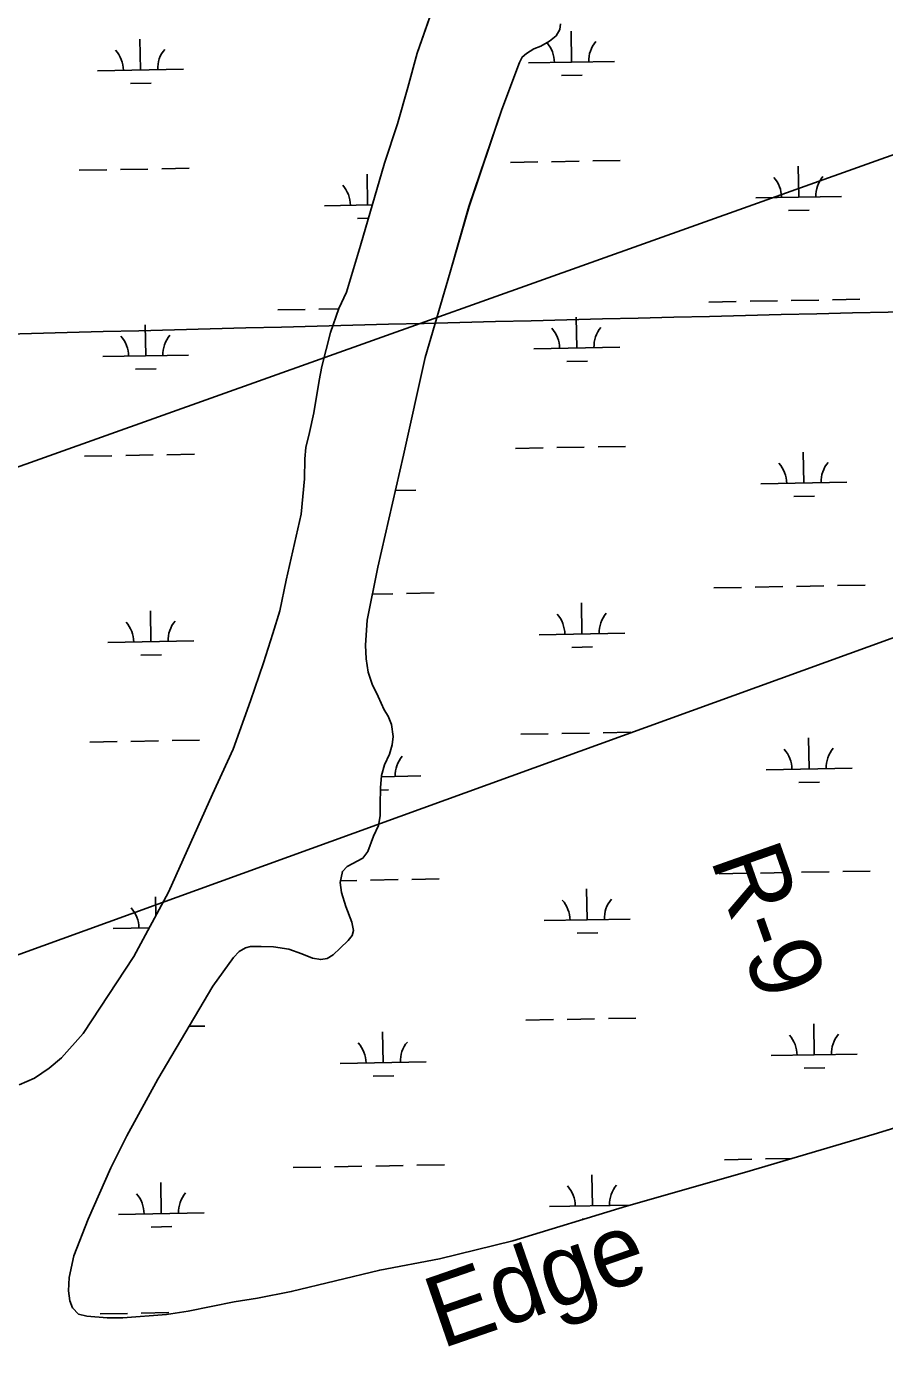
# Model space of a CAD drawing. Extents: x 3957609 to 3995875, y 234277 to 260273.
# Drawn here: x 3989794 to 3990793, y 254194 to 255751 of the extents above; entities that cross this region are included whole.
import ezdxf

# ---------------------------------------------------------------- set-up
doc = ezdxf.new("R2010")
doc.units = 0
for name, color, linetype in [('V-GRID-MAJR', 7, 'Continuous'), ('V-RIVR-EDGE', 7, 'Continuous'), ('V-RIVR-IDEN', 7, 'Continuous'), ('V-RIVR-RANG-IDEN', 7, 'Continuous'), ('V-TOPO-SHOR', 7, 'Continuous'), ('V-UTIL-LINE', 7, 'Continuous'), ('V-WETL-SWMP', 7, 'Continuous')]:
    doc.layers.add(name, color=color, linetype=linetype)

msp = doc.modelspace()

# ---------------------------------------------------------------- linework, layer by layer
at = {"layer": 'V-GRID-MAJR'}
msp.add_spline([(3961591.061, 254847.703), (3966908.859, 254947.105), (3972226.642, 255047.279), (3977544.411, 255148.228), (3982862.165, 255249.95), (3988179.905, 255352.445), (3993497.629, 255455.714), (3993497.63, 255455.714)], degree=3, dxfattribs=at)
at = {"layer": 'V-RIVR-EDGE'}
msp.add_lwpolyline([(3989854.455, 254253.489), (3989864.405, 254251.316), (3989887.852, 254249.389), (3989906.327, 254249.434), (3989956.978, 254253.135), (3989982.199, 254256.973), (3990035.814, 254267.833), (3990062.821, 254272.47), (3990102.337, 254279.918), (3990205.384, 254305.008), (3990274.687, 254318.093), (3990360.141, 254339.046), (3990492.553, 254379.308), (3990629.736, 254418.39), (3990780.813, 254463.067), (3990922.553, 254506.53)], dxfattribs=at)
at = {"layer": 'V-TOPO-SHOR'}
for points in [[(3990137.774, 255356.024), (3990148.026, 255395.722), (3990157.637, 255423.558), (3990166.616, 255442.5), (3990182.863, 255496.803), (3990210.756, 255592.774), (3990225.78, 255638.383), (3990238.023, 255680.642), (3990248.874, 255720.93), (3990274.093, 255792.79)], [(3990415.886, 255754.982), (3990414.87, 255748.265), (3990410.49, 255740.968), (3990402.949, 255734.672), (3990392.643, 255728.985), (3990384.72, 255725.657), (3990376.196, 255720.355), (3990371.236, 255716.224), (3990367.846, 255709.713), (3990347.446, 255655.23), (3990309.197, 255542.498), (3990287.319, 255466.075), (3990258.36, 255366.638)], [(3990258.36, 255366.638), (3990232.852, 255252.907), (3990203.023, 255122.697), (3990190.479, 255060.97), (3990188.568, 255032.003), (3990189.6, 255015.939), (3990191.622, 255000.669), (3990196.617, 254986.794), (3990203.594, 254972.132), (3990210.576, 254956.874), (3990215.157, 254949.545), (3990218.95, 254939.833), (3990220.97, 254925.755), (3990219.802, 254916.23), (3990216.657, 254905.113), (3990210.934, 254892.799), (3990207.393, 254880.49), (3990206.042, 254866.007), (3990205.692, 254846.565), (3990205.923, 254833.274), (3990203.769, 254822.358), (3990197.85, 254809.648), (3990191.544, 254791.777), (3990185.613, 254784.224), (3990167.187, 254774.459), (3990161.846, 254768.694), (3990159.102, 254755.792), (3990160.914, 254744.29), (3990165.915, 254727.836), (3990172.903, 254709.804), (3990174.714, 254699.887), (3990173.337, 254694.329), (3990168.592, 254688.367), (3990159.091, 254679.614), (3990151.176, 254671.858), (3990144.045, 254667.478), (3990136.709, 254666.267), (3990126.985, 254668.031), (3990114.672, 254672.958), (3990099.583, 254678.475), (3990081.72, 254681.208), (3990067.239, 254681.568), (3990054.94, 254681.539), (3990048.993, 254679.938), (3990041.663, 254675.754), (3990034.935, 254668.793), (3990011.015, 254635.207), (3989946.81, 254527.132), (3989910.872, 254460.984), (3989892.118, 254423.842), (3989865.685, 254364.064), (3989849.127, 254321.372), (3989843.833, 254296.364), (3989842.878, 254280.887), (3989844.695, 254268.99), (3989847.689, 254261.062), (3989854.455, 254253.489)], [(3989785.35, 254520.583), (3989803.382, 254528.363), (3989820.612, 254539.713), (3989834.668, 254551.85), (3989859.989, 254580.28), (3989918.884, 254669.696), (3989959.563, 254744.782), (3990010.658, 254858.777), (3990034.731, 254910.811), (3990055.022, 254967.397), (3990069.991, 255011.278), (3990081.015, 255045.623), (3990088.886, 255071.829), (3990096.533, 255107.554), (3990113.8, 255184.368), (3990117.664, 255225.642), (3990118.004, 255248.653), (3990119.358, 255261.949), (3990123.483, 255279.414), (3990128.582, 255302.44), (3990134.837, 255339.949), (3990137.774, 255356.024)]]:
    msp.add_lwpolyline(points, dxfattribs=at)
at = {"layer": 'V-UTIL-LINE'}
for points in [[(3961767.682, 245361.868), (3961943.705, 245468.964), (3965208.639, 247597.169), (3966396.749, 247622.307), (3967484.854, 247669.667), (3969697.646, 247716.332), (3970569.601, 248052.102), (3971717.759, 248552.062), (3975420.027, 250066.441), (3979384.42, 251663.69), (3984441.626, 253334.756), (3993476.194, 256555.397)], [(3993486.783, 256012.187), (3984358.232, 252707.382), (3984355.815, 252706.645), (3979327.531, 250885.592), (3969939.425, 247110.423), (3969929.75, 247106.755), (3966670.117, 247144.723), (3965413.49, 247134.313), (3961768.13, 245337.826)]]:
    msp.add_lwpolyline(points, dxfattribs=at)
at = {"layer": 'V-WETL-SWMP'}
for p, q in [((3990274.093, 255792.791), (3990248.873, 255720.93)), ((3990414.87, 255748.265), (3990415.887, 255754.983)), ((3990402.949, 255734.673), (3990410.489, 255740.968)), ((3990410.489, 255740.968), (3990414.87, 255748.265)), ((3990428.637, 255710.323), (3990427.983, 255746.317)), ((3989926.812, 255701.198), (3989926.158, 255737.192)), ((3990376.195, 255720.355), (3990384.72, 255725.657)), ((3990384.72, 255725.657), (3990392.643, 255728.984)), ((3990392.643, 255728.984), (3990402.949, 255734.673)), ((3990248.873, 255720.93), (3990238.023, 255680.642)), ((3990347.445, 255655.231), (3990367.846, 255709.714)), ((3990367.846, 255709.714), (3990371.235, 255716.224)), ((3990371.235, 255716.224), (3990376.195, 255720.355)), ((3990378.646, 255709.414), (3990478.629, 255711.232)), ((3989876.82, 255700.289), (3989976.804, 255702.107)), ((3990416.92, 255694.676), (3990440.916, 255695.113)), ((3989915.095, 255685.552), (3989939.091, 255685.988)), ((3990238.023, 255680.642), (3990225.781, 255638.383)), ((3990309.198, 255542.498), (3990347.445, 255655.231)), ((3990225.781, 255638.383), (3990210.757, 255592.775)), ((3989855.515, 255584.451), (3989887.51, 255585.033)), ((3989903.507, 255585.323), (3989935.502, 255585.905)), ((3989951.499, 255586.196), (3989983.494, 255586.778)), ((3990210.757, 255592.775), (3990182.863, 255496.803)), ((3990357.34, 255593.576), (3990389.335, 255594.157)), ((3990405.332, 255594.448), (3990437.327, 255595.03)), ((3990453.324, 255595.321), (3990485.319, 255595.903)), ((3990692.973, 255553.241), (3990692.318, 255589.235)), ((3990191.148, 255544.116), (3990190.493, 255580.11)), ((3990642.981, 255552.332), (3990742.964, 255554.15)), ((3990141.156, 255543.207), (3990196.643, 255544.216)), ((3990287.319, 255466.075), (3990309.198, 255542.498)), ((3990681.255, 255537.594), (3990705.251, 255538.03)), ((3990179.43, 255528.469), (3990192.134, 255528.7)), ((3990182.863, 255496.803), (3990166.615, 255442.501)), ((3990258.359, 255366.639), (3990287.319, 255466.075)), ((3990166.615, 255442.501), (3990157.637, 255423.558)), ((3990588.329, 255431.247), (3990620.324, 255431.829)), ((3990636.321, 255432.12), (3990668.316, 255432.702)), ((3990684.313, 255432.992), (3990716.308, 255433.574)), ((3990732.305, 255433.865), (3990764.3, 255434.447)), ((3990086.504, 255422.122), (3990118.499, 255422.704)), ((3990134.496, 255422.995), (3990157.588, 255423.415)), ((3990157.637, 255423.558), (3990148.027, 255395.721)), ((3990434.685, 255377.703), (3990434.031, 255413.697)), ((3989932.86, 255368.578), (3989932.206, 255404.572)), ((3990148.027, 255395.721), (3990137.773, 255356.024)), ((3989882.869, 255367.669), (3989982.852, 255369.487)), ((3990232.853, 255252.906), (3990258.359, 255366.639)), ((3990384.694, 255376.794), (3990484.677, 255378.612)), ((3989921.143, 255352.932), (3989945.139, 255353.368)), ((3990137.773, 255356.024), (3990134.837, 255339.948)), ((3990422.968, 255362.056), (3990446.964, 255362.493)), ((3990134.837, 255339.948), (3990128.582, 255302.439)), ((3990128.582, 255302.439), (3990123.482, 255279.415)), ((3990123.482, 255279.415), (3990119.359, 255261.948)), ((3990119.359, 255261.948), (3990118.004, 255248.653)), ((3990363.388, 255260.956), (3990395.383, 255261.537)), ((3990411.38, 255261.828), (3990443.375, 255262.41)), ((3990459.372, 255262.701), (3990491.367, 255263.283)), ((3990699.021, 255220.621), (3990698.366, 255256.615)), ((3989861.563, 255251.831), (3989893.558, 255252.413)), ((3989909.555, 255252.703), (3989941.55, 255253.285)), ((3989957.547, 255253.576), (3989989.542, 255254.158)), ((3990118.004, 255248.653), (3990117.664, 255225.641)), ((3990203.023, 255122.697), (3990232.853, 255252.906)), ((3990117.664, 255225.641), (3990113.799, 255184.369)), ((3990223.476, 255211.974), (3990247.187, 255212.405)), ((3990649.029, 255219.712), (3990749.013, 255221.53)), ((3990687.303, 255204.974), (3990711.299, 255205.41)), ((3990113.799, 255184.369), (3990096.533, 255107.555)), ((3990190.48, 255060.971), (3990203.023, 255122.697)), ((3990096.533, 255107.555), (3990088.885, 255071.828)), ((3990690.361, 255100.372), (3990722.356, 255100.954)), ((3990738.354, 255101.245), (3990770.348, 255101.827)), ((3990092.552, 255089.502), (3990092.669, 255089.504)), ((3990196.662, 255091.395), (3990220.531, 255091.829)), ((3990236.529, 255092.12), (3990268.523, 255092.702)), ((3990594.377, 255098.627), (3990626.372, 255099.209)), ((3990642.369, 255099.5), (3990674.364, 255100.081)), ((3989938.908, 255035.958), (3989938.254, 255071.952)), ((3990088.885, 255071.828), (3990081.015, 255045.623)), ((3990440.733, 255045.083), (3990440.079, 255081.077)), ((3990188.568, 255032.004), (3990190.48, 255060.971)), ((3990081.015, 255045.623), (3990069.991, 255011.277)), ((3990390.742, 255044.174), (3990490.725, 255045.992)), ((3989888.917, 255035.049), (3989988.9, 255036.867)), ((3990189.6, 255015.938), (3990188.568, 255032.004)), ((3990429.016, 255029.436), (3990453.012, 255029.873)), ((3989927.191, 255020.312), (3989951.187, 255020.748)), ((3990069.991, 255011.277), (3990055.023, 254967.398)), ((3990191.622, 255000.668), (3990189.6, 255015.938)), ((3990196.616, 254986.794), (3990191.622, 255000.668)), ((3990203.595, 254972.132), (3990196.616, 254986.794)), ((3990055.023, 254967.398), (3990034.731, 254910.811)), ((3990210.576, 254956.874), (3990203.595, 254972.132)), ((3990215.157, 254949.545), (3990210.576, 254956.874)), ((3990218.95, 254939.834), (3990215.157, 254949.545)), ((3990220.969, 254925.755), (3990218.95, 254939.834)), ((3990369.436, 254928.335), (3990401.431, 254928.917)), ((3990417.428, 254929.208), (3990449.423, 254929.79)), ((3990465.42, 254930.081), (3990497.415, 254930.663)), ((3989867.611, 254919.211), (3989899.606, 254919.793)), ((3989915.603, 254920.083), (3989947.598, 254920.665)), ((3989963.595, 254920.956), (3989995.59, 254921.538)), ((3990216.656, 254905.113), (3990219.802, 254916.23)), ((3990219.802, 254916.23), (3990220.969, 254925.755)), ((3990705.069, 254888.001), (3990704.414, 254923.995)), ((3990034.731, 254910.811), (3990010.659, 254858.777)), ((3990210.934, 254892.799), (3990216.656, 254905.113)), ((3990207.393, 254880.491), (3990210.934, 254892.799)), ((3990655.077, 254887.092), (3990755.061, 254888.91)), ((3990206.041, 254866.007), (3990207.393, 254880.491)), ((3990207.249, 254878.949), (3990253.236, 254879.785)), ((3990693.351, 254872.354), (3990717.347, 254872.79)), ((3990010.659, 254858.777), (3989959.562, 254744.782)), ((3990205.692, 254846.565), (3990206.041, 254866.007)), ((3990205.996, 254863.492), (3990215.522, 254863.666)), ((3990205.924, 254833.274), (3990205.692, 254846.565)), ((3990197.849, 254809.647), (3990203.769, 254822.358)), ((3990203.769, 254822.358), (3990205.924, 254833.274)), ((3990191.545, 254791.778), (3990197.849, 254809.647)), ((3990185.613, 254784.225), (3990191.545, 254791.778)), ((3990161.846, 254768.693), (3990167.188, 254774.459)), ((3990167.188, 254774.459), (3990185.613, 254784.225)), ((3990159.101, 254755.791), (3990161.846, 254768.693)), ((3990159.569, 254757.991), (3990178.587, 254758.337)), ((3990194.584, 254758.628), (3990226.579, 254759.209)), ((3990242.577, 254759.5), (3990274.571, 254760.082)), ((3990600.425, 254766.007), (3990632.42, 254766.589)), ((3990648.417, 254766.88), (3990680.412, 254767.461)), ((3990696.41, 254767.752), (3990728.404, 254768.334)), ((3990744.402, 254768.625), (3990776.396, 254769.207)), ((3989959.562, 254744.782), (3989918.883, 254669.695)), ((3990160.915, 254744.29), (3990159.101, 254755.791)), ((3990165.915, 254727.837), (3990160.915, 254744.29)), ((3990446.781, 254712.463), (3990446.127, 254748.457)), ((3989944.702, 254717.352), (3989944.302, 254739.332)), ((3990172.903, 254709.803), (3990165.915, 254727.837)), ((3990396.79, 254711.554), (3990496.773, 254713.372)), ((3989894.965, 254702.429), (3989937.031, 254703.194)), ((3990174.713, 254699.888), (3990172.903, 254709.803)), ((3990173.338, 254694.33), (3990174.713, 254699.888)), ((3990435.064, 254696.816), (3990459.06, 254697.253)), ((3990041.663, 254675.753), (3990048.992, 254679.937)), ((3990048.992, 254679.937), (3990054.94, 254681.539)), ((3990054.94, 254681.539), (3990067.239, 254681.569)), ((3990067.239, 254681.569), (3990081.721, 254681.208)), ((3990081.721, 254681.208), (3990099.582, 254678.476)), ((3990159.092, 254679.615), (3990168.592, 254688.367)), ((3990168.592, 254688.367), (3990173.338, 254694.33)), ((3989918.883, 254669.695), (3989859.989, 254580.28)), ((3990011.015, 254635.208), (3990034.935, 254668.793)), ((3990034.935, 254668.793), (3990041.663, 254675.753)), ((3990099.582, 254678.476), (3990114.672, 254672.958)), ((3990114.672, 254672.958), (3990126.984, 254668.03)), ((3990126.984, 254668.03), (3990136.708, 254666.268)), ((3990136.708, 254666.268), (3990144.045, 254667.477)), ((3990144.045, 254667.477), (3990151.176, 254671.859)), ((3990151.176, 254671.859), (3990159.092, 254679.615)), ((3989946.811, 254527.132), (3990011.015, 254635.208)), ((3989983.318, 254588.585), (3990001.638, 254588.918)), ((3990375.484, 254595.715), (3990407.479, 254596.297)), ((3990423.476, 254596.588), (3990455.471, 254597.17)), ((3990471.468, 254597.461), (3990503.463, 254598.043)), ((3990711.117, 254555.381), (3990710.462, 254591.375)), ((3989859.989, 254580.28), (3989834.668, 254551.849)), ((3990209.292, 254546.256), (3990208.637, 254582.25)), ((3990661.125, 254554.472), (3990761.109, 254556.29)), ((3989820.613, 254539.713), (3989803.383, 254528.363)), ((3989834.668, 254551.849), (3989820.613, 254539.713)), ((3990159.3, 254545.347), (3990259.284, 254547.165)), ((3990699.399, 254539.734), (3990723.395, 254540.17)), ((3989803.383, 254528.363), (3989785.35, 254520.582)), ((3989910.871, 254460.984), (3989946.811, 254527.132)), ((3990197.574, 254530.609), (3990221.57, 254531.046)), ((3990922.553, 254506.53), (3990780.812, 254463.067)), ((3990780.812, 254463.067), (3990629.736, 254418.389)), ((3989892.118, 254423.841), (3989910.871, 254460.984)), ((3990606.473, 254433.387), (3990638.468, 254433.969)), ((3990654.466, 254434.26), (3990685.298, 254434.82)), ((3989865.684, 254364.064), (3989892.118, 254423.841)), ((3990104.648, 254424.262), (3990136.643, 254424.844)), ((3990152.64, 254425.135), (3990184.635, 254425.717)), ((3990200.633, 254426.008), (3990232.627, 254426.589)), ((3990248.625, 254426.88), (3990280.619, 254427.462)), ((3990452.83, 254379.843), (3990452.175, 254415.837)), ((3990629.736, 254418.389), (3990492.553, 254379.308)), ((3989951.004, 254370.718), (3989950.35, 254406.712)), ((3989901.013, 254369.809), (3990000.996, 254371.627)), ((3990492.553, 254379.308), (3990360.142, 254339.047)), ((3990402.838, 254378.934), (3990497.267, 254380.651)), ((3989849.126, 254321.372), (3989865.684, 254364.064)), ((3989939.287, 254355.072), (3989963.283, 254355.508)), ((3990441.112, 254364.196), (3990442.964, 254364.23)), ((3990360.142, 254339.047), (3990274.687, 254318.094)), ((3989843.832, 254296.364), (3989849.126, 254321.372)), ((3990274.687, 254318.094), (3990205.384, 254305.009)), ((3989842.879, 254280.888), (3989843.832, 254296.364)), ((3990205.384, 254305.009), (3990102.338, 254279.919)), ((3989844.694, 254268.99), (3989842.879, 254280.888)), ((3990102.338, 254279.919), (3990062.821, 254272.47)), ((3989847.689, 254261.063), (3989844.694, 254268.99)), ((3989854.456, 254253.488), (3989847.689, 254261.063)), ((3990035.814, 254267.834), (3989982.2, 254256.973)), ((3990062.821, 254272.47), (3990035.814, 254267.834)), ((3989864.404, 254251.316), (3989854.456, 254253.488)), ((3989887.852, 254249.388), (3989864.404, 254251.316)), ((3989879.707, 254253.971), (3989911.702, 254254.552)), ((3989906.328, 254249.434), (3989887.852, 254249.388)), ((3989956.979, 254253.135), (3989906.328, 254249.434)), ((3989927.699, 254254.843), (3989959.694, 254255.425)), ((3989982.2, 254256.973), (3989956.979, 254253.135))]:
    msp.add_line(p, q, dxfattribs=at)
for centre, start, end in [((3989871.57, 255700.669), 0.269879, 41.813537), ((3989982.037, 255702.677), 140.269876, 181.813534), ((3990373.395, 255709.793), 0.269879, 41.182883), ((3990483.862, 255711.802), 140.269876, 181.813534), ((3990637.73, 255552.711), 0.269879, 41.813537), ((3990748.198, 255554.72), 140.269876, 181.813534), ((3990135.905, 255543.586), 0.269879, 41.813537), ((3990379.443, 255377.173), 0.269879, 41.813537), ((3990489.911, 255379.182), 140.269876, 181.813534), ((3989877.618, 255368.049), 0.269879, 41.813537), ((3989988.085, 255370.057), 140.269876, 181.813534), ((3990643.778, 255220.091), 0.269879, 41.813537), ((3990754.246, 255222.1), 140.269876, 181.813534), ((3990495.959, 255046.562), 140.269876, 181.813534), ((3989883.666, 255035.429), 0.269879, 41.813537), ((3989994.134, 255037.437), 140.269876, 181.813534), ((3990385.491, 255044.553), 0.269879, 41.813537), ((3990258.469, 254880.355), 140.269876, 181.813534), ((3990649.826, 254887.471), 0.269879, 41.813537), ((3990760.294, 254889.48), 140.269876, 181.813534), ((3990391.539, 254711.933), 0.269879, 41.813537), ((3990502.007, 254713.942), 140.269876, 181.813534), ((3989889.714, 254702.809), 0.269879, 41.813537), ((3990655.874, 254554.851), 0.269879, 41.813537), ((3990766.342, 254556.86), 140.269876, 181.813534), ((3990154.049, 254545.726), 0.269879, 41.813537), ((3990264.517, 254547.735), 140.269876, 181.813534), ((3990397.587, 254379.313), 0.269879, 41.813537), ((3990508.055, 254381.322), 140.269876, 181.813534), ((3989895.762, 254370.189), 0.269879, 41.813537), ((3990006.23, 254372.197), 140.269876, 181.813534)]:
    msp.add_arc(centre, 35.246, start, end, dxfattribs=at)

# ---------------------------------------------------------------- texts
at = {"layer": 'V-RIVR-IDEN'}
msp.add_text('Edge', height=82.9998, rotation=19.051803, dxfattribs=at).set_placement((3990277.146, 254213.196))
at = {"layer": 'V-RIVR-RANG-IDEN'}
msp.add_text('R-9 ', height=83, rotation=289.390017, dxfattribs=at).set_placement((3990589.866, 254783.092))

doc.saveas('drawing.dxf')
